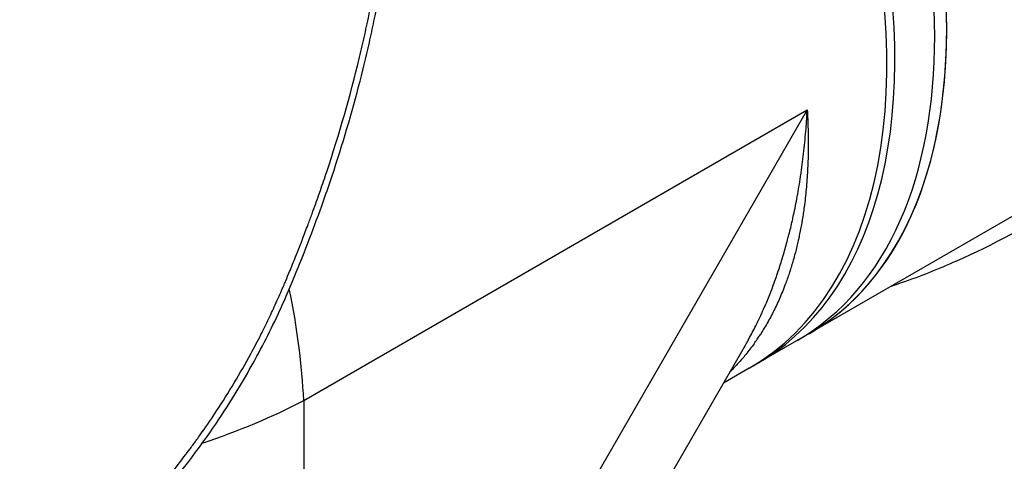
# Model space of a CAD drawing. Header units: millimetres. Extents: x 0 to 4378, y 0 to 2397.
# Tile 623 of 656: x 2649 to 2737, y 1420 to 1459. Entities that reach past the tile are written whole.
import ezdxf

# ---------------------------------------------------------------- set-up
doc = ezdxf.new("R2010")
doc.units = ezdxf.units.MM
doc.header["$LTSCALE"] = 0.2
doc.layers.add('01_Object Line', color=4, linetype='Continuous')

# ---------------------------------------------------------------- blocks, each defined once
blk = doc.blocks.new('Blk$A18R2-0W24D')
for p, q in [((-63.215, 565.964), (-18.526, 591.766)), ((-18.526, 591.766), (-63.215, 514.362)), ((0, 582.508), (-22.967, 569.247)), ((-48.15, 529.084), (-24.01, 570.896)), ((-23.674, 568.839), (-25.958, 567.52)), ((-63.215, 565.964), (-63.215, 514.362))]:
    blk.add_line(p, q)
for centre, major_axis, ratio, start_param, end_param in [((-47.871, 622.997), (29.5, -51.095), 0.57735, 0, 3.141593), ((-48.932, 622.384), (-29.5, 51.095), 0.57735, 3.141593, 6.283185), ((-47.871, 622.997), (-29.5, 51.095), 0.57735, 3.141593, 6.283185), ((-52.467, 620.343), (-29.5, 51.095), 0.57735, 3.129608, 6.29517), ((-53.174, 619.935), (29.5, -51.095), 0.57735, 0, 2.34772), ((-53.174, 619.935), (27.5, -47.631), 0.57735, 0.227777, 0.227816), ((-105.04, 590.112), (-31.745, 49.908), 0.547286, 3.902844, 4.104595), ((-48.932, 622.384), (27.875, -48.281), 0.57735, 6.222685, 6.222692), ((-52.467, 620.343), (28.356, -49.115), 0.57735, 0.015413, 0.015452), ((-53.174, 619.935), (28.348, -49.1), 0.57735, 0.043616, 0.043656), ((-61.041, 615.344), (33.157, -48.883), 0.547233, 0.199051, 0.227231), ((-105.04, 590.112), (-59.094, 2.538), 0.547286, 2.182924, 2.380341), ((-104.935, 539.265), (55, 0), 0.57735, 0.8601, 0.860109)]:
    blk.add_ellipse(centre, major_axis=major_axis, ratio=ratio, start_param=start_param, end_param=end_param)
for points, knots in [([(-102.629, 533.701), (-102.613, 533.711), (-102.419, 533.835), (-102.323, 533.896), (-102.247, 533.945), (-102.018, 534.092), (-101.866, 534.191), (-101.41, 534.489), (-101.106, 534.69), (-100.2, 535.299), (-99.599, 535.713), (-97.807, 536.98), (-96.629, 537.856), (-95.252, 538.928), (-95.034, 539.099), (-94.652, 539.402), (-94.486, 539.534), (-93.937, 539.974), (-93.553, 540.287), (-92.746, 540.954), (-92.314, 541.317), (-91.633, 541.897), (-91.383, 542.113), (-90.933, 542.505), (-90.733, 542.68), (-90.41, 542.965), (-90.287, 543.074), (-88.847, 544.356), (-87.555, 545.564), (-85.563, 547.512), (-84.848, 548.229), (-83.332, 549.79), (-82.533, 550.636), (-79.645, 553.781), (-77.62, 556.157), (-75.159, 559.255), (-74.649, 559.909), (-73.998, 560.76), (-73.852, 560.952), (-73.638, 561.235), (-73.566, 561.331), (-73.421, 561.523), (-73.347, 561.622), (-73.175, 561.853), (-73.081, 561.979), (-72.913, 562.208), (-72.843, 562.304), (-72.671, 562.541), (-72.568, 562.684), (-72.382, 562.944), (-72.298, 563.063), (-71.779, 563.798), (-71.354, 564.422), (-70.4, 565.872), (-69.879, 566.701), (-68.865, 568.394), (-68.372, 569.257), (-67.596, 570.688), (-67.3, 571.252), (-66.946, 571.948), (-66.881, 572.077), (-66.699, 572.441), (-66.583, 572.676), (-66.247, 573.366), (-66.031, 573.824), (-65.703, 574.537), (-65.586, 574.795), (-65.372, 575.276), (-65.274, 575.5), (-65.132, 575.827), (-65.088, 575.93), (-65.006, 576.122), (-64.97, 576.207), (-64.892, 576.391), (-64.849, 576.493), (-64.694, 576.863), (-64.58, 577.136), (-64.288, 577.844), (-64.112, 578.277), (-63.823, 578.999), (-63.706, 579.292), (-63.497, 579.825), (-63.407, 580.056), (-63.235, 580.502), (-63.154, 580.713), (-62.991, 581.14), (-62.91, 581.355), (-62.705, 581.9), (-62.588, 582.218), (-62.361, 582.838), (-62.254, 583.133), (-62.008, 583.819), (-61.871, 584.209), (-61.543, 585.153), (-61.354, 585.707), (-60.053, 589.619), (-59.077, 593.011), (-58.097, 597.089), (-57.944, 597.751), (-57.725, 598.738), (-57.655, 599.059), (-57.288, 600.788), (-57.016, 602.195), (-56.651, 604.32), (-56.535, 605.037), (-56.297, 606.614), (-56.178, 607.474), (-55.986, 609.012), (-55.909, 609.691), (-55.705, 611.663), (-55.598, 612.955), (-55.375, 616.598), (-55.325, 618.941), (-55.422, 623.15), (-55.535, 625.027), (-55.81, 627.745), (-55.914, 628.607), (-56.269, 631.117), (-56.568, 632.755), (-57.279, 635.873), (-57.685, 637.358), (-59.046, 641.563), (-60.166, 644.186), (-62.164, 647.749), (-62.846, 648.831), (-64.296, 650.876), (-65.06, 651.839), (-66.273, 653.201), (-66.685, 653.638), (-67.958, 654.912), (-68.852, 655.707), (-73.475, 659.346), (-77.725, 661.269), (-83.003, 662.315), (-83.613, 662.418), (-84.855, 662.592), (-85.486, 662.662), (-86.77, 662.769), (-87.424, 662.805), (-93.483, 662.976), (-99.04, 661.942), (-105.769, 659.588), (-107.025, 659.1), (-109.209, 658.172), (-110.14, 657.75), (-111.759, 656.974), (-112.45, 656.629), (-113.653, 656.003), (-114.166, 655.729), (-115.062, 655.237), (-115.444, 655.022), (-116.398, 654.477), (-116.966, 654.143), (-117.817, 653.628), (-118.1, 653.455), (-118.523, 653.193), (-118.664, 653.105), (-118.841, 652.993), (-118.909, 652.95), (-118.981, 652.904)], [-6.38032, -6.38032, -6.38032, -6.38032, -6.37821, -6.37821, -6.369846, -6.369846, -6.353117, -6.353117, -6.319657, -6.319657, -6.25276, -6.25276, -6.118821, -6.118821, -6.093562, -6.093562, -6.074245, -6.074245, -6.02934, -6.02934, -5.977241, -5.977241, -5.946683, -5.946683, -5.922148, -5.922148, -5.906985, -5.906985, -5.744468, -5.744468, -5.651851, -5.651851, -5.545767, -5.545767, -5.263109, -5.263109, -5.188236, -5.188236, -5.166424, -5.166424, -5.156096, -5.156096, -5.145051, -5.145051, -5.130591, -5.130591, -5.12026, -5.12026, -5.104932, -5.104932, -5.092289, -5.092289, -5.026821, -5.026821, -4.941899, -4.941899, -4.85599, -4.85599, -4.800726, -4.800726, -4.788117, -4.788117, -4.765241, -4.765241, -4.721287, -4.721287, -4.696404, -4.696404, -4.675122, -4.675122, -4.664727, -4.664727, -4.65667, -4.65667, -4.64693, -4.64693, -4.620997, -4.620997, -4.580201, -4.580201, -4.553194, -4.553194, -4.530725, -4.530725, -4.50998, -4.50998, -4.488898, -4.488898, -4.457903, -4.457903, -4.429176, -4.429176, -4.391259, -4.391259, -4.337563, -4.337563, -4.012989, -4.012989, -3.949041, -3.949041, -3.91815, -3.91815, -3.78308, -3.78308, -3.714321, -3.714321, -3.631782, -3.631782, -3.566461, -3.566461, -3.442027, -3.442027, -3.2143, -3.2143, -3.028646, -3.028646, -2.942037, -2.942037, -2.774506, -2.774506, -2.616657, -2.616657, -2.316725, -2.316725, -2.178502, -2.178502, -2.04381, -2.04381, -1.977504, -1.977504, -1.844402, -1.844402, -1.320414, -1.320414, -1.252574, -1.252574, -1.183446, -1.183446, -1.112702, -1.112702, -0.531304, -0.531304, -0.396945, -0.396945, -0.296158, -0.296158, -0.220657, -0.220657, -0.16405, -0.16405, -0.121678, -0.121678, -0.058094, -0.058094, -0.026366, -0.026366, -0.010502, -0.010502, -0.006369, -0.006369, -0.006369, -0.006369]), ([(-102.129, 533.412), (-102.071, 533.449), (-101.576, 533.762), (-100.496, 534.475), (-100.09, 534.747), (-98.88, 535.575), (-98.079, 536.141), (-95.703, 537.879), (-94.157, 539.084), (-91.588, 541.21), (-90.588, 542.07), (-88.265, 544.143), (-86.966, 545.359), (-79.547, 552.633), (-74.14, 559.367), (-70.591, 564.515), (-69.926, 565.536), (-68.797, 567.371), (-68.324, 568.178), (-67.412, 569.804), (-66.977, 570.617), (-66.135, 572.269), (-65.734, 573.095), (-65.086, 574.5), (-64.832, 575.073), (-64.472, 575.912), (-64.344, 576.216), (-63.744, 577.65), (-63.292, 578.773), (-62.42, 581.026), (-62.009, 582.129), (-61.36, 583.946), (-61.113, 584.657), (-59.929, 588.158), (-59.081, 590.981), (-58.002, 595.103), (-57.681, 596.418), (-57.244, 598.359), (-57.108, 598.985), (-56.718, 600.862), (-56.48, 602.112), (-56.059, 604.569), (-55.873, 605.776), (-54.347, 617.03), (-54.636, 626.242), (-57.048, 636.743), (-57.822, 639.256), (-59.518, 643.444), (-60.352, 645.167), (-61.655, 647.415), (-62.026, 648.016), (-63.769, 650.658), (-65.312, 652.535), (-68.774, 655.865), (-70.677, 657.303), (-72.738, 658.492)], [0.000001, 0.000001, 0.000001, 0.000001, 0.021324, 0.021324, 0.03421, 0.03421, 0.059972, 0.059972, 0.111336, 0.111336, 0.145179, 0.145179, 0.190053, 0.190053, 0.406282, 0.406282, 0.45854, 0.45854, 0.49858, 0.49858, 0.53836, 0.53836, 0.578257, 0.578257, 0.605242, 0.605242, 0.618018, 0.618018, 0.679184, 0.679184, 0.737422, 0.737422, 0.77473, 0.77473, 0.920763, 0.920763, 0.987368, 0.987368, 1.019116, 1.019116, 1.082341, 1.082341, 1.143319, 1.143319, 1.651214, 1.651214, 1.817992, 1.817992, 1.943145, 1.943145, 1.990049, 1.990049, 2.154423, 2.154423, 2.318904, 2.318904, 2.318904, 2.318904]), ([(-24.01, 570.896), (-23.974, 570.958), (-23.938, 571.02), (-23.842, 571.19), (-23.781, 571.298), (-23.507, 571.794), (-23.299, 572.19), (-22.947, 572.895), (-22.8, 573.201), (-22.648, 573.53), (-22.639, 573.549), (-22.571, 573.695), (-22.513, 573.823), (-22.415, 574.042), (-22.375, 574.133), (-22.171, 574.601), (-22.011, 574.984), (-21.816, 575.475), (-21.776, 575.576), (-21.584, 576.073), (-21.436, 576.474), (-21.246, 577.014), (-21.2, 577.148), (-21.014, 577.693), (-20.88, 578.109), (-20.709, 578.666), (-20.668, 578.802), (-20.502, 579.363), (-20.382, 579.792), (-20.227, 580.376), (-20.188, 580.527), (-20.044, 581.091), (-19.944, 581.507), (-19.811, 582.094), (-19.774, 582.261), (-19.62, 582.974), (-19.511, 583.525), (-19.397, 584.149), (-19.385, 584.216), (-19.269, 584.861), (-19.174, 585.446), (-19.081, 586.085), (-19.074, 586.132), (-18.976, 586.818), (-18.894, 587.465), (-18.75, 588.773), (-18.688, 589.435), (-18.592, 590.652), (-18.556, 591.207), (-18.526, 591.766)], [0.8482579, 0.8482579, 0.8482579, 0.8482579, 0.84997, 0.84997, 0.8529241, 0.8529241, 0.8634556, 0.8634556, 0.8713034, 0.8713034, 0.871785, 0.871785, 0.875, 0.875, 0.877259, 0.877259, 0.8865817, 0.8865817, 0.8889916, 0.8889916, 0.8983475, 0.8983475, 0.901406, 0.901406, 0.9107518, 0.9107518, 0.9137576, 0.9137576, 0.9230883, 0.9230883, 0.9263339, 0.9263339, 0.9351413, 0.9351413, 0.9386494, 0.9386494, 0.9500228, 0.9500228, 0.9513863, 0.9513863, 0.9631672, 0.9631672, 0.9641071, 0.9641071, 0.9768236, 0.9768236, 0.9895425, 0.9895425, 1, 1, 1, 1]), ([(-18.526, 591.766), (-18.493, 591.183), (-18.469, 590.606), (-18.439, 589.433), (-18.435, 588.838), (-18.448, 587.684), (-18.464, 587.125), (-18.517, 586.018), (-18.554, 585.471), (-18.648, 584.387), (-18.706, 583.85), (-18.781, 583.265), (-18.788, 583.209), (-18.848, 582.763), (-18.906, 582.376), (-18.992, 581.858), (-19.015, 581.723), (-19.107, 581.211), (-19.18, 580.838), (-19.289, 580.328), (-19.32, 580.187), (-19.435, 579.682), (-19.524, 579.322), (-19.654, 578.83), (-19.692, 578.693), (-19.829, 578.204), (-19.933, 577.857), (-20.085, 577.386), (-20.128, 577.257), (-20.286, 576.789), (-20.407, 576.454), (-20.579, 576.005), (-20.626, 575.885), (-20.674, 575.765), (-20.674, 575.764), (-20.84, 575.351), (-21.014, 574.948), (-21.38, 574.16), (-21.571, 573.776), (-21.972, 573.024), (-22.181, 572.658), (-22.5, 572.134), (-22.604, 571.969), (-22.71, 571.805)], [0, 0, 0, 0, 0.0120089, 0.0120089, 0.0246859, 0.0246859, 0.0368723, 0.0368723, 0.0491074, 0.0491074, 0.0614151, 0.0614151, 0.0627169, 0.0627169, 0.0718114, 0.0718114, 0.075039, 0.075039, 0.0840672, 0.0840672, 0.087536, 0.087536, 0.0965486, 0.0965486, 0.1000411, 0.1000411, 0.1090893, 0.1090893, 0.1125205, 0.1125205, 0.1216547, 0.1216547, 0.125, 0.125, 0.12503, 0.12503, 0.1366459, 0.1366459, 0.148287, 0.148287, 0.1599429, 0.1599429, 0.1654051, 0.1654051, 0.1654051, 0.1654051]), ([(-11.047, 576.13), (-10.753, 576.226), (-10.46, 576.325), (-8.519, 576.996), (-6.881, 577.645), (-2.013, 579.802), (1.167, 581.523), (5.8, 584.448), (7.322, 585.479), (10.317, 587.641), (11.788, 588.773), (13.244, 589.941)], [0.3527527, 0.3527527, 0.3527527, 0.3527527, 0.375, 0.375, 0.5, 0.5, 0.75, 0.75, 0.875, 0.875, 1, 1, 1, 1]), ([(-23.249, 571.014), (-23.487, 570.682), (-23.733, 570.36), (-24.021, 570.006), (-24.054, 569.965), (-24.297, 569.672), (-24.512, 569.425), (-24.947, 568.953), (-25.165, 568.727), (-25.389, 568.507)], [0.17442396, 0.17442396, 0.17442396, 0.17442396, 0.18603087, 0.18603087, 0.18753657, 0.18753657, 0.19698807, 0.19698807, 0.20611285, 0.20611285, 0.20611285, 0.20611285])]:
    blk.add_open_spline(points, degree=3, knots=knots)

msp = doc.modelspace()

# ---------------------------------------------------------------- block references
at = {"layer": '01_Object Line'}
msp.add_blockref('Blk$A18R2-0W24D', (2737.807, 859.146), dxfattribs=at)

doc.saveas('drawing.dxf')
